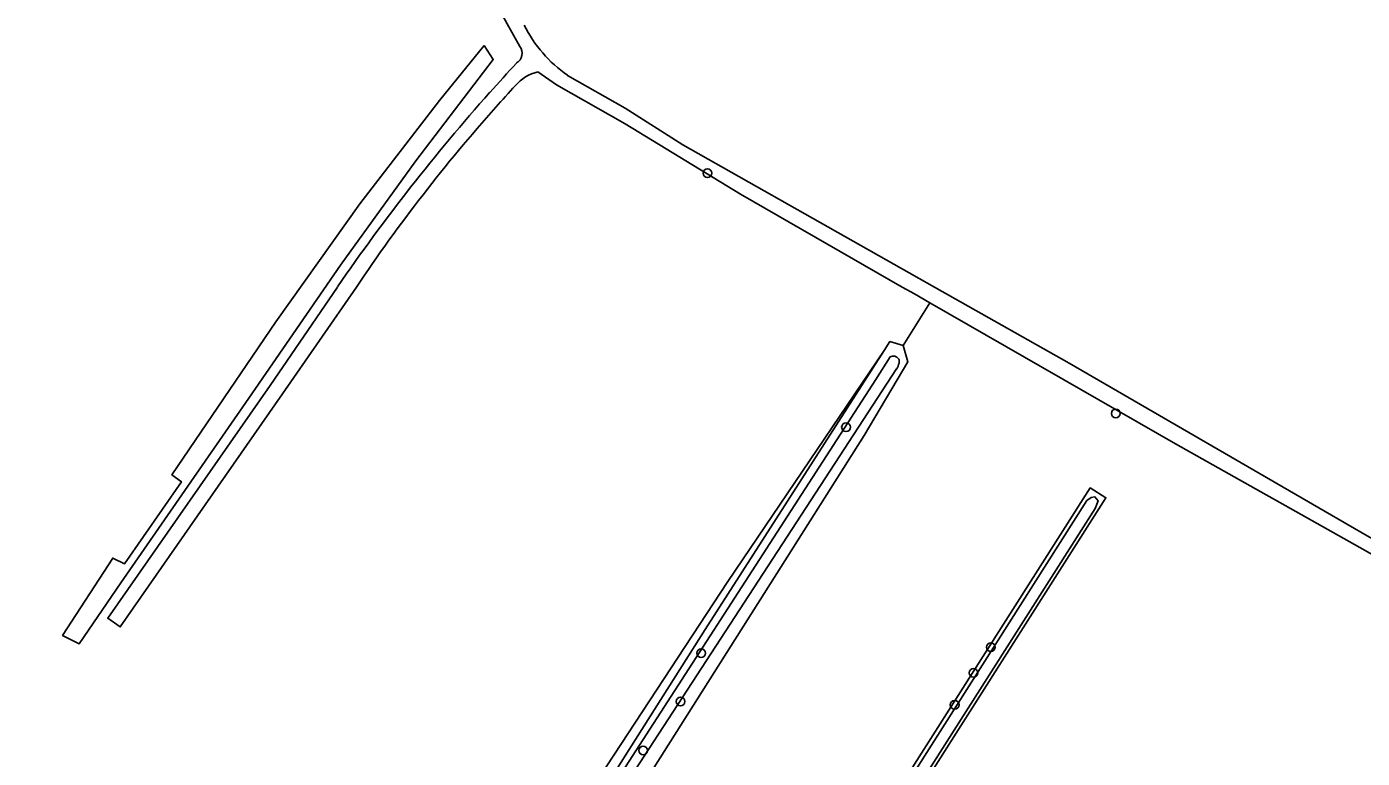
# Model space of a CAD drawing. Extents: x 162722 to 165104, y 384719 to 386284.
# Drawn here: x 164432.7 to 164582.8, y 385197 to 385279.2 of the extents above; entities that cross this region are included whole.
import ezdxf

# ---------------------------------------------------------------- set-up
doc = ezdxf.new("R2010")
doc.units = 0
for name, color, linetype in [('IMGEO_Boom', 7, 'Continuous'), ('IMGEO_Bouwland', 7, 'Continuous'), ('IMGEO_Grasland_agrarisch', 7, 'Continuous'), ('IMGEO_Grasland_overig', 7, 'Continuous'), ('IMGEO_Oever', 7, 'Continuous'), ('IMGEO_Waterloop', 7, 'Continuous')]:
    doc.layers.add(name, color=color, linetype=linetype)

msp = doc.modelspace()

# ---------------------------------------------------------------- linework, layer by layer
at = {"layer": 'IMGEO_Boom'}
for centre in [(164509.22, 385262.79), (164555.11, 385235.8), (164524.8, 385234.24), (164508.52, 385208.86), (164541.08, 385209.53), (164539.13, 385206.64), (164506.21, 385203.43), (164537.01, 385203.06), (164502, 385197.93)]:
    msp.add_circle(centre, 0.489, dxfattribs=at)
at = {"layer": 'IMGEO_Bouwland'}
msp.add_lwpolyline([(164493.5, 385273.78), (164500, 385270.09), (164506.47, 385265.96), (164534.73, 385250), (164549.89, 385241.44), (164583.35, 385222.03), (164616.98, 385202.93), (164617.69, 385202.5), (164619.49, 385201.48), (164620.33, 385201.4), (164622.07, 385202.02), (164626.94, 385204.61), (164631.81, 385206.95), (164632.14, 385207.15), (164636.69, 385210.06), (164643.77, 385214.59), (164652.18, 385220.73), (164661.43, 385229.03), (164670.43, 385237.79), (164676.02, 385245.52), (164678.45, 385250), (164678.87, 385250.77), (164691.79, 385278.44), (164699.06, 385297.86)], dxfattribs=at)
msp.add_arc((164501.98, 385285.99), 14.86, 206.1836, 235.2291, dxfattribs=at)
at = {"layer": 'IMGEO_Grasland_agrarisch'}
msp.add_lwpolyline([(164484.15, 385277.15), (164485.16, 385275.55), (164476.44, 385264.16), (164467.99, 385252.47), (164457.68, 385237.5), (164443.31, 385216.76), (164438.61, 385209.9), (164436.75, 385210.86), (164442.4, 385219.54), (164443.7, 385218.88), (164450.11, 385228.11), (164449.04, 385228.91), (164460.71, 385246.09), (164470.18, 385259.36), (164479.11, 385270.95)], close=True, dxfattribs=at)
for points in [[(164431.99, 385095.61), (164434.18, 385095.46), (164441, 385107.38), (164442.69, 385109.58), (164441.83, 385111), (164445.26, 385113.02), (164445.49, 385112.64), (164449.68, 385119.07), (164459.66, 385136.54), (164465.93, 385147.43), (164481.11, 385170.59), (164511.51, 385216.92), (164529.1, 385242.85), (164529.74, 385243.86), (164531.22, 385243.44), (164534.21, 385248.22), (164532.49, 385249.22), (164531.12, 385250), (164512.93, 385260.44), (164500, 385268.32), (164492.25, 385272.73), (164490.18, 385274.16)], [(164469.78, 385250), (164461.49, 385237.98), (164443.24, 385211.81), (164441.84, 385212.78), (164460.08, 385238.93), (164467.65, 385250)], [(164613.93, 385202.82), (164582.55, 385220.74), (164561.82, 385232.37), (164534.21, 385248.22), (164531.22, 385243.44), (164531.74, 385241.6), (164526.83, 385233.31), (164498.73, 385188.95)], [(164521.77, 385179.53), (164552.25, 385227.42), (164554.01, 385226.33), (164522.73, 385177.12)]]:
    msp.add_lwpolyline(points, dxfattribs=at)
for centre, radius, start, end in [((164821.93, 385465.96), 383.55, 202.4768, 209.5123), ((164487.14, 385276.26), 1.26, 300.353, 37.1581), ((164644.28, 385130.28), 213.27, 137.2072, 138.406), ((164491.11, 385269.78), 4.48, 101.9948, 140.4782), ((164634.71, 385136.73), 200.24, 137.259, 138.1983), ((164652.02, 385123.22), 223.76, 138.3682, 145.4849), ((164623.3, 385147.11), 184.81, 138.2385, 146.1704)]:
    msp.add_arc(centre, radius, start, end, dxfattribs=at)
at = {"layer": 'IMGEO_Grasland_overig'}
for points in [[(164484.15, 385277.15), (164479.11, 385270.95), (164470.18, 385259.36), (164460.71, 385246.09), (164449.04, 385228.91), (164450.11, 385228.11), (164443.7, 385218.88), (164442.4, 385219.54), (164436.75, 385210.86), (164438.61, 385209.9), (164443.31, 385216.76), (164457.68, 385237.5), (164467.99, 385252.47), (164476.44, 385264.16), (164485.16, 385275.55)], [(164500, 385197.33), (164508.96, 385211.51), (164529.1, 385242.85), (164511.51, 385216.92), (164481.11, 385170.59), (164465.93, 385147.43), (164459.66, 385136.54), (164449.68, 385119.07), (164456.16, 385129.01), (164478.28, 385162.93)]]:
    msp.add_lwpolyline(points, close=True, dxfattribs=at)
at = {"layer": 'IMGEO_Oever'}
for points in [[(164498.73, 385188.95), (164526.83, 385233.31), (164531.74, 385241.6), (164531.22, 385243.44), (164529.74, 385243.86), (164529.1, 385242.85), (164508.96, 385211.51), (164500, 385197.33), (164478.28, 385162.93)], [(164446.5, 385113.28), (164528.15, 385239.6), (164529.78, 385242.14)], [(164530.29, 385242.23), (164530.52, 385242.13), (164530.73, 385241.91), (164530.76, 385241.82), (164530.79, 385241.64), (164530.76, 385241.44)], [(164530.49, 385240.82), (164490.91, 385180.09), (164480.32, 385163.83)], [(164522.73, 385177.12), (164554.01, 385226.33), (164552.25, 385227.42), (164521.77, 385179.53)], [(164525.4, 385184.35), (164551.86, 385226), (164552.36, 385226.36), (164552.78, 385226.41), (164553.13, 385225.98), (164552.8, 385225.1), (164510.23, 385158.21)]]:
    msp.add_lwpolyline(points, dxfattribs=at)
for centre, radius, start, end in [((164530.16, 385241.46), 0.784, 80.968, 119.6614), ((164528.18, 385242.21), 2.7, 328.992, 343.4098)]:
    msp.add_arc(centre, radius, start, end, dxfattribs=at)
at = {"layer": 'IMGEO_Waterloop'}
for points in [[(164490.18, 385274.16), (164492.25, 385272.73), (164500, 385268.32), (164512.93, 385260.44), (164531.12, 385250), (164532.49, 385249.22), (164534.21, 385248.22), (164561.82, 385232.37), (164582.55, 385220.74), (164613.93, 385202.82)], [(164583.35, 385222.03), (164549.89, 385241.44), (164534.73, 385250), (164506.47, 385265.96), (164500, 385270.09), (164493.5, 385273.78)], [(164467.65, 385250), (164460.08, 385238.93), (164441.84, 385212.78), (164443.24, 385211.81), (164461.49, 385237.98), (164469.78, 385250)], [(164529.78, 385242.14), (164528.15, 385239.6), (164446.5, 385113.28)], [(164530.76, 385241.44), (164530.79, 385241.64), (164530.76, 385241.82), (164530.73, 385241.91), (164530.52, 385242.13), (164530.29, 385242.23)], [(164504.44, 385157.3), (164503.73, 385157.28), (164498.8, 385157.59), (164488.58, 385159.87), (164480.51, 385163.74), (164480.32, 385163.83), (164490.91, 385180.09), (164530.49, 385240.82)], [(164552.8, 385225.1), (164553.13, 385225.98), (164552.78, 385226.41), (164552.36, 385226.36), (164551.86, 385226), (164525.4, 385184.35), (164518.49, 385173.52), (164512.77, 385164.51), (164509.67, 385159.58), (164509.57, 385159.45), (164509.29, 385159.16), (164508.97, 385158.92), (164508.46, 385158.61), (164507.77, 385158.32), (164507.29, 385158.12), (164506.71, 385157.89)], [(164510.23, 385158.21), (164552.8, 385225.1)]]:
    msp.add_lwpolyline(points, dxfattribs=at)
for centre, radius, start, end in [((164821.93, 385465.96), 383.55, 202.4768, 209.5123), ((164501.98, 385285.99), 14.86, 206.1836, 235.2291), ((164487.14, 385276.26), 1.26, 300.353, 37.1581), ((164644.28, 385130.28), 213.27, 137.2072, 138.406), ((164491.11, 385269.78), 4.48, 101.9948, 140.4782), ((164634.71, 385136.73), 200.24, 137.259, 138.1983), ((164652.02, 385123.22), 223.76, 138.3682, 145.4849), ((164623.3, 385147.11), 184.81, 138.2385, 146.1704), ((164530.16, 385241.46), 0.784, 80.968, 119.6614), ((164528.18, 385242.21), 2.7, 328.992, 343.4098)]:
    msp.add_arc(centre, radius, start, end, dxfattribs=at)

doc.saveas('drawing.dxf')
